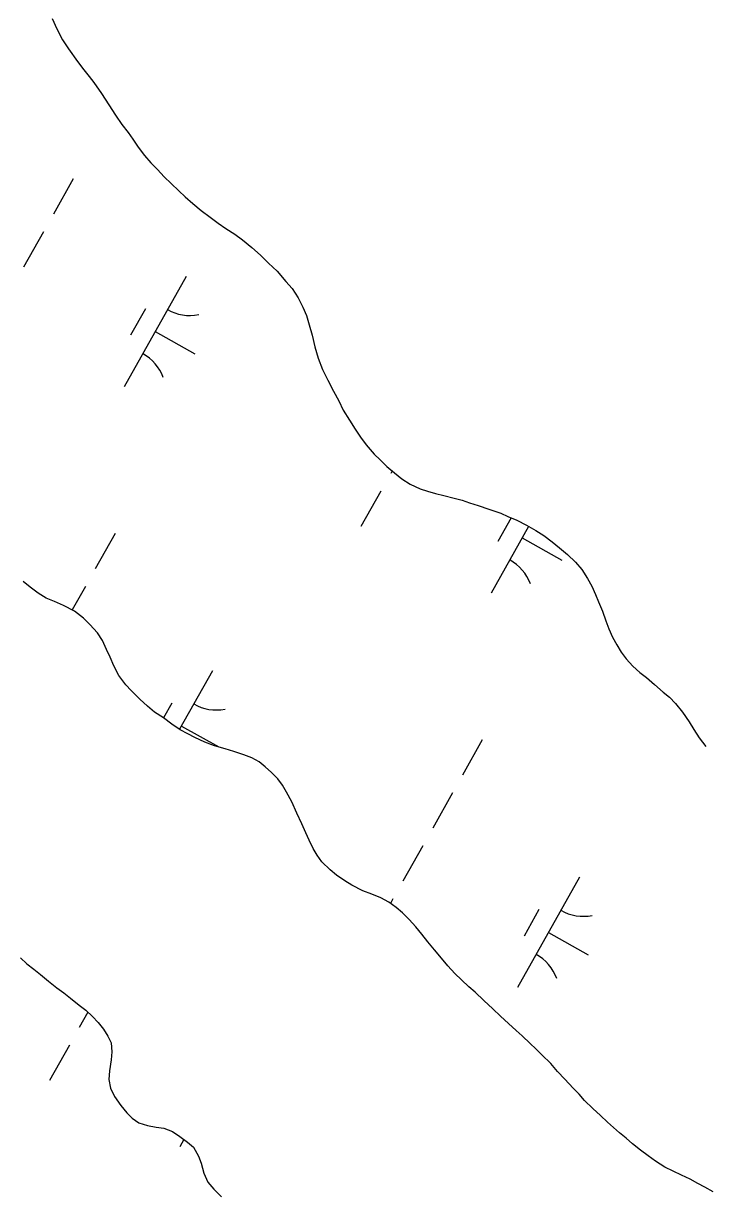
# Model space of a CAD drawing. Extents: x 3913936 to 3933962, y 195330 to 217741.
# Drawn here: x 3925544.4 to 3925813.8, y 200465.8 to 200927.6 of the extents above; entities that cross this region are included whole.
import ezdxf

# ---------------------------------------------------------------- set-up
doc = ezdxf.new("R2010")
doc.units = 0
doc.layers.add('V-TOPO-SHOR', color=7, linetype='Continuous')
doc.layers.add('V-WETL-SWMP', color=7, linetype='Continuous')

msp = doc.modelspace()

# ---------------------------------------------------------------- linework, layer by layer
at = {"layer": 'V-TOPO-SHOR'}
for points in [[(3925555.72, 200929.47), (3925557.54, 200925.34), (3925559.75, 200921.07), (3925562.22, 200917.46), (3925565.73, 200912.55), (3925568.19, 200909.19), (3925570.4, 200906.61), (3925572.22, 200904.16), (3925575.21, 200899.9), (3925578.07, 200895.38), (3925580.79, 200891.37), (3925583.26, 200887.63), (3925585.73, 200884.4), (3925587.55, 200881.82), (3925589.76, 200878.72), (3925592.23, 200875.36), (3925594.69, 200872.52), (3925597.29, 200869.81), (3925600.01, 200866.97), (3925602.74, 200864.26), (3925605.72, 200861.42), (3925608.31, 200859.1), (3925611.3, 200856.39), (3925614.54, 200853.68), (3925618.17, 200850.98), (3925621.28, 200848.66), (3925624.26, 200846.6), (3925627.89, 200844.28), (3925630.88, 200842.08), (3925634.64, 200838.99), (3925638.01, 200836.02)], [(3925638.01, 200836.02), (3925641.12, 200832.8), (3925644.63, 200829.7), (3925648, 200825.57), (3925650.47, 200822.86), (3925652.94, 200819.12), (3925654.76, 200815.5), (3925656.19, 200812.14), (3925657.23, 200808.52), (3925658.41, 200804.38), (3925659.46, 200799.85), (3925660.77, 200795.33), (3925662.46, 200790.8), (3925664.54, 200786.67), (3925666.88, 200782.28), (3925668.96, 200778.53), (3925670.66, 200774.79), (3925673.12, 200770.78), (3925675.33, 200767.29), (3925677.54, 200764.19), (3925679.75, 200761.09), (3925682.87, 200757.48), (3925685.2, 200755.16), (3925687.93, 200752.58), (3925690.91, 200750), (3925693.76, 200747.68), (3925697.13, 200745.62), (3925701.02, 200743.69), (3925704, 200742.79), (3925707.11, 200741.89), (3925710.47, 200741.12), (3925714.49, 200740.1), (3925717.6, 200739.2), (3925720.57, 200738.18), (3925723.94, 200737.15), (3925728.21, 200735.74), (3925732.88, 200734.07), (3925735.73, 200732.78), (3925739.23, 200731.37), (3925743.11, 200729.31), (3925746.74, 200727.25), (3925749.85, 200725.32), (3925753.22, 200722.74), (3925756.08, 200720.42), (3925759.19, 200717.84), (3925762.43, 200714.74), (3925764.9, 200711.91), (3925767.11, 200708.29), (3925768.8, 200705.32), (3925770.36, 200701.96), (3925771.53, 200699.11), (3925773.1, 200695.37), (3925774.4, 200691.62), (3925775.58, 200688.39), (3925777.01, 200685.15), (3925778.7, 200682.05), (3925780.39, 200679.21), (3925782.46, 200676.63), (3925785.06, 200673.66), (3925787.79, 200671.21), (3925790.38, 200669.15), (3925793.62, 200666.44), (3925796.99, 200663.48), (3925799.46, 200661.41), (3925801.92, 200658.96), (3925804.65, 200655.47), (3925807.25, 200651.73), (3925809.07, 200648.63), (3925811.27, 200645.4), (3925813.87, 200641.91)], [(3925599.7, 200653.22), (3925596.2, 200655.54), (3925593.35, 200657.86), (3925590.37, 200660.7), (3925586.99, 200664.05), (3925584.79, 200666.25), (3925582.06, 200669.99), (3925580.11, 200673.87), (3925578.67, 200677.23), (3925577.24, 200680.33), (3925575.55, 200683.82), (3925573.6, 200686.79), (3925570.62, 200690.14), (3925568.15, 200692.6), (3925564.52, 200695.43), (3925560.24, 200697.62), (3925556.62, 200699.16), (3925553.38, 200700.58), (3925550.27, 200702.51), (3925547.03, 200704.83), (3925544.3, 200707.15)], [(3925816.8, 200466.08), (3925813.45, 200467.88), (3925810.73, 200469.3), (3925807.67, 200471.05), (3925804.2, 200472.64), (3925801.02, 200474.19), (3925797.65, 200475.86), (3925794.02, 200478.18), (3925791.16, 200480.24), (3925788.05, 200482.56), (3925784.94, 200485.01), (3925782.35, 200487.21), (3925779.75, 200489.4), (3925777.42, 200491.46), (3925775.08, 200493.53), (3925772.23, 200496.23), (3925769.24, 200498.94), (3925766, 200502.17), (3925763.79, 200504.62), (3925761.46, 200507.07), (3925758.21, 200510.56), (3925755.36, 200513.65), (3925752.63, 200516.75), (3925749.13, 200520.24), (3925746.79, 200522.56), (3925744.46, 200524.62), (3925741.34, 200527.72), (3925739.01, 200529.78), (3925735.9, 200532.49), (3925732.78, 200535.46), (3925729.8, 200538.3), (3925726.17, 200541.65), (3925722.8, 200544.88), (3925720.33, 200547.07), (3925717.35, 200549.78), (3925714.75, 200552.36), (3925712.02, 200555.33), (3925709.43, 200558.3), (3925706.71, 200561.65), (3925704.11, 200564.75), (3925701.77, 200567.85), (3925699.3, 200570.69), (3925696.71, 200573.66), (3925694.11, 200576.24), (3925691.52, 200578.43), (3925688.67, 200580.49), (3925685.56, 200582.17), (3925681.93, 200583.58), (3925678.43, 200584.99), (3925674.03, 200587.18), (3925671.31, 200588.85), (3925668.06, 200591.17), (3925665.47, 200593.24), (3925662.23, 200596.46), (3925660.41, 200599.05), (3925658.85, 200601.63), (3925657.16, 200604.99), (3925655.85, 200607.83), (3925654.29, 200611.45), (3925652.34, 200615.58), (3925650.39, 200620.11), (3925648.31, 200623.98), (3925646.75, 200626.7), (3925644.8, 200629.15), (3925642.33, 200631.73), (3925639.87, 200633.92), (3925637.53, 200635.86), (3925634.55, 200637.53), (3925631.44, 200638.69), (3925627.43, 200639.97), (3925624.06, 200641), (3925619.79, 200642.28), (3925616.03, 200643.69), (3925612.02, 200645.49), (3925609.29, 200646.91), (3925606.31, 200648.58), (3925602.95, 200650.77), (3925599.7, 200653.22)], [(3925543.19, 200558.43), (3925545.79, 200556.11), (3925548.51, 200554.04), (3925551.11, 200551.85), (3925554.35, 200549.27), (3925557.59, 200546.69)], [(3925557.59, 200546.69), (3925560.32, 200544.62), (3925562.91, 200542.56), (3925566.42, 200539.85), (3925569.01, 200537.79), (3925571.61, 200535.34), (3925573.95, 200533.01), (3925576.02, 200530.3), (3925577.71, 200527.59), (3925579.02, 200524.87), (3925579.28, 200521.38), (3925579.03, 200518.14), (3925578.4, 200513.86), (3925578.15, 200510.37), (3925578.81, 200507), (3925580.37, 200503.77), (3925582.84, 200500.15), (3925585.18, 200497.31), (3925587.38, 200495.12), (3925589.98, 200493.31), (3925593.35, 200492.29), (3925596.84, 200491.65), (3925599.82, 200491.27), (3925603.32, 200489.85), (3925606.18, 200487.92), (3925609.16, 200485.73), (3925611.5, 200483.66), (3925613.58, 200480.17), (3925614.62, 200477.33), (3925615.67, 200473.45), (3925617.23, 200469.83), (3925619.57, 200467.11), (3925622.55, 200464.15)]]:
    msp.add_lwpolyline(points, dxfattribs=at)
at = {"layer": 'V-WETL-SWMP'}
for p, q in [((3925555.72, 200929.47), (3925557.54, 200925.34)), ((3925557.54, 200925.34), (3925559.75, 200921.07)), ((3925559.75, 200921.07), (3925562.22, 200917.46)), ((3925562.22, 200917.46), (3925565.73, 200912.55)), ((3925565.73, 200912.55), (3925568.19, 200909.19)), ((3925568.19, 200909.19), (3925570.4, 200906.61)), ((3925570.4, 200906.61), (3925572.22, 200904.16)), ((3925572.22, 200904.16), (3925575.21, 200899.9)), ((3925575.21, 200899.9), (3925578.07, 200895.38)), ((3925578.07, 200895.38), (3925580.79, 200891.37)), ((3925580.79, 200891.37), (3925583.26, 200887.63)), ((3925583.26, 200887.63), (3925585.73, 200884.4)), ((3925585.73, 200884.4), (3925587.55, 200881.82)), ((3925587.55, 200881.82), (3925589.76, 200878.72)), ((3925589.76, 200878.72), (3925592.23, 200875.36)), ((3925592.23, 200875.36), (3925594.69, 200872.52)), ((3925594.69, 200872.52), (3925597.29, 200869.81)), ((3925597.29, 200869.81), (3925600.01, 200866.97)), ((3925564.04, 200866.13), (3925556.2, 200852.18)), ((3925600.01, 200866.97), (3925602.74, 200864.26)), ((3925602.74, 200864.26), (3925605.72, 200861.42)), ((3925605.72, 200861.42), (3925608.31, 200859.1)), ((3925608.31, 200859.1), (3925611.3, 200856.39)), ((3925611.3, 200856.39), (3925614.54, 200853.68)), ((3925614.54, 200853.68), (3925618.17, 200850.98)), ((3925618.17, 200850.98), (3925621.28, 200848.66)), ((3925552.28, 200845.21), (3925544.43, 200831.26)), ((3925621.28, 200848.66), (3925624.27, 200846.6)), ((3925624.27, 200846.6), (3925627.89, 200844.28)), ((3925627.89, 200844.28), (3925630.88, 200842.08)), ((3925630.88, 200842.08), (3925634.64, 200838.99)), ((3925634.64, 200838.99), (3925638.01, 200836.02)), ((3925638.01, 200836.02), (3925641.12, 200832.8)), ((3925641.12, 200832.8), (3925644.63, 200829.7)), ((3925608.61, 200827.64), (3925584.11, 200784.06)), ((3925644.63, 200829.7), (3925648, 200825.57)), ((3925648, 200825.57), (3925650.47, 200822.86)), ((3925650.47, 200822.86), (3925652.94, 200819.12)), ((3925652.94, 200819.12), (3925654.76, 200815.5)), ((3925592.58, 200814.86), (3925586.7, 200804.4)), ((3925654.76, 200815.5), (3925656.19, 200812.14)), ((3925656.19, 200812.14), (3925657.24, 200808.52)), ((3925657.24, 200808.52), (3925658.41, 200804.38)), ((3925596.36, 200805.85), (3925612.05, 200797.03)), ((3925658.41, 200804.38), (3925659.46, 200799.85)), ((3925659.46, 200799.85), (3925660.77, 200795.33)), ((3925660.77, 200795.33), (3925662.46, 200790.81)), ((3925662.46, 200790.81), (3925664.54, 200786.67)), ((3925664.54, 200786.67), (3925666.88, 200782.28)), ((3925666.88, 200782.28), (3925668.96, 200778.53)), ((3925668.96, 200778.53), (3925670.66, 200774.78)), ((3925670.66, 200774.78), (3925673.13, 200770.78)), ((3925673.13, 200770.78), (3925675.34, 200767.29)), ((3925675.34, 200767.29), (3925677.54, 200764.19)), ((3925677.54, 200764.19), (3925679.75, 200761.09)), ((3925679.75, 200761.09), (3925682.87, 200757.48)), ((3925682.87, 200757.48), (3925685.2, 200755.16)), ((3925685.2, 200755.16), (3925687.93, 200752.58)), ((3925687.93, 200752.58), (3925690.91, 200750)), ((3925690.01, 200750.78), (3925689.43, 200749.75)), ((3925690.91, 200750), (3925693.76, 200747.68)), ((3925693.76, 200747.68), (3925697.13, 200745.62)), ((3925685.51, 200742.78), (3925677.67, 200728.83)), ((3925697.13, 200745.62), (3925701.02, 200743.69)), ((3925701.02, 200743.69), (3925704, 200742.79)), ((3925704, 200742.79), (3925707.11, 200741.89)), ((3925707.11, 200741.89), (3925710.47, 200741.12)), ((3925710.47, 200741.12), (3925714.49, 200740.1)), ((3925714.49, 200740.1), (3925717.6, 200739.2)), ((3925717.6, 200739.2), (3925720.57, 200738.18)), ((3925720.57, 200738.18), (3925723.94, 200737.15)), ((3925723.94, 200737.15), (3925728.21, 200735.74)), ((3925728.21, 200735.74), (3925732.88, 200734.07)), ((3925732.88, 200734.07), (3925735.73, 200732.78)), ((3925736.97, 200732.28), (3925731.69, 200722.89)), ((3925735.73, 200732.78), (3925739.23, 200731.37)), ((3925739.23, 200731.37), (3925743.11, 200729.31)), ((3925743.11, 200729.31), (3925746.74, 200727.25)), ((3925580.6, 200726.04), (3925572.76, 200712.09)), ((3925743.9, 200728.86), (3925729.11, 200702.55)), ((3925741.36, 200724.34), (3925757.05, 200715.52)), ((3925746.74, 200727.25), (3925749.85, 200725.32)), ((3925749.85, 200725.32), (3925753.22, 200722.74)), ((3925753.22, 200722.74), (3925756.08, 200720.42)), ((3925756.08, 200720.42), (3925759.19, 200717.84)), ((3925759.19, 200717.84), (3925762.43, 200714.74)), ((3925762.43, 200714.74), (3925764.9, 200711.9)), ((3925764.9, 200711.9), (3925767.11, 200708.29)), ((3925547.03, 200704.83), (3925544.3, 200707.15)), ((3925767.11, 200708.29), (3925768.8, 200705.32)), ((3925550.27, 200702.51), (3925547.03, 200704.83)), ((3925553.38, 200700.58), (3925550.27, 200702.51)), ((3925568.84, 200705.12), (3925563.65, 200695.88)), ((3925768.8, 200705.32), (3925770.36, 200701.96)), ((3925770.36, 200701.96), (3925771.53, 200699.11)), ((3925556.62, 200699.16), (3925553.38, 200700.58)), ((3925560.24, 200697.62), (3925556.62, 200699.16)), ((3925564.52, 200695.43), (3925560.24, 200697.62)), ((3925771.53, 200699.11), (3925773.1, 200695.37)), ((3925568.15, 200692.6), (3925564.52, 200695.43)), ((3925570.62, 200690.14), (3925568.15, 200692.6)), ((3925773.1, 200695.37), (3925774.4, 200691.62)), ((3925573.6, 200686.79), (3925570.62, 200690.14)), ((3925774.4, 200691.62), (3925775.57, 200688.39)), ((3925775.57, 200688.39), (3925777.01, 200685.16)), ((3925575.55, 200683.82), (3925573.6, 200686.79)), ((3925577.24, 200680.33), (3925575.55, 200683.82)), ((3925777.01, 200685.16), (3925778.7, 200682.05)), ((3925578.67, 200677.23), (3925577.24, 200680.33)), ((3925778.7, 200682.05), (3925780.39, 200679.21)), ((3925780.39, 200679.21), (3925782.46, 200676.63)), ((3925580.11, 200673.87), (3925578.67, 200677.23)), ((3925582.06, 200669.99), (3925580.11, 200673.87)), ((3925782.46, 200676.63), (3925785.06, 200673.66)), ((3925785.06, 200673.66), (3925787.78, 200671.21)), ((3925584.79, 200666.25), (3925582.06, 200669.99)), ((3925619.01, 200671.84), (3925606.03, 200648.76)), ((3925787.78, 200671.21), (3925790.38, 200669.15)), ((3925790.38, 200669.15), (3925793.62, 200666.44)), ((3925586.99, 200664.05), (3925584.79, 200666.25)), ((3925793.62, 200666.44), (3925796.99, 200663.47)), ((3925590.37, 200660.7), (3925586.99, 200664.05)), ((3925593.35, 200657.86), (3925590.37, 200660.7)), ((3925796.99, 200663.47), (3925799.46, 200661.41)), ((3925799.46, 200661.41), (3925801.92, 200658.96)), ((3925596.2, 200655.54), (3925593.35, 200657.86)), ((3925599.7, 200653.22), (3925596.2, 200655.54)), ((3925602.97, 200659.06), (3925599.69, 200653.23)), ((3925801.92, 200658.96), (3925804.65, 200655.47)), ((3925804.65, 200655.47), (3925807.25, 200651.73)), ((3925602.94, 200650.77), (3925599.7, 200653.22)), ((3925606.31, 200648.58), (3925602.94, 200650.77)), ((3925807.25, 200651.73), (3925809.07, 200648.63)), ((3925609.29, 200646.91), (3925606.31, 200648.58)), ((3925606.76, 200650.05), (3925621.5, 200641.77)), ((3925612.02, 200645.49), (3925609.29, 200646.91)), ((3925809.07, 200648.63), (3925811.27, 200645.4)), ((3925616.03, 200643.69), (3925612.02, 200645.49)), ((3925619.79, 200642.28), (3925616.03, 200643.69)), ((3925624.06, 200641), (3925619.79, 200642.28)), ((3925725.6, 200644.53), (3925717.76, 200630.58)), ((3925811.27, 200645.4), (3925813.87, 200641.91)), ((3925627.43, 200639.97), (3925624.06, 200641)), ((3925631.44, 200638.69), (3925627.43, 200639.97)), ((3925634.55, 200637.53), (3925631.44, 200638.69)), ((3925637.53, 200635.86), (3925634.55, 200637.53)), ((3925639.87, 200633.92), (3925637.53, 200635.86)), ((3925642.33, 200631.73), (3925639.87, 200633.92)), ((3925644.8, 200629.15), (3925642.33, 200631.73)), ((3925646.75, 200626.7), (3925644.8, 200629.15)), ((3925648.31, 200623.98), (3925646.75, 200626.7)), ((3925650.39, 200620.11), (3925648.31, 200623.98)), ((3925713.84, 200623.61), (3925706, 200609.66)), ((3925652.34, 200615.58), (3925650.39, 200620.11)), ((3925654.29, 200611.45), (3925652.34, 200615.58)), ((3925655.85, 200607.83), (3925654.29, 200611.45)), ((3925657.16, 200604.99), (3925655.85, 200607.83)), ((3925658.85, 200601.63), (3925657.16, 200604.99)), ((3925660.41, 200599.05), (3925658.85, 200601.63)), ((3925702.08, 200602.69), (3925694.24, 200588.74)), ((3925662.23, 200596.46), (3925660.41, 200599.05)), ((3925665.47, 200593.24), (3925662.23, 200596.46)), ((3925668.06, 200591.17), (3925665.47, 200593.24)), ((3925671.31, 200588.85), (3925668.06, 200591.17)), ((3925674.03, 200587.18), (3925671.31, 200588.85)), ((3925678.43, 200584.99), (3925674.03, 200587.18)), ((3925764.01, 200590.33), (3925739.5, 200546.75)), ((3925681.93, 200583.58), (3925678.43, 200584.99)), ((3925685.56, 200582.17), (3925681.93, 200583.58)), ((3925688.67, 200580.49), (3925685.56, 200582.17)), ((3925690.32, 200581.77), (3925689.33, 200580.01)), ((3925691.52, 200578.43), (3925688.67, 200580.49)), ((3925694.11, 200576.24), (3925691.52, 200578.43)), ((3925747.97, 200577.55), (3925742.09, 200567.09)), ((3925696.71, 200573.66), (3925694.11, 200576.24)), ((3925699.3, 200570.69), (3925696.71, 200573.66)), ((3925701.77, 200567.85), (3925699.3, 200570.69)), ((3925704.11, 200564.75), (3925701.77, 200567.85)), ((3925751.75, 200568.54), (3925767.45, 200559.72)), ((3925706.7, 200561.65), (3925704.11, 200564.75)), ((3925709.43, 200558.3), (3925706.7, 200561.65)), ((3925712.03, 200555.33), (3925709.43, 200558.3)), ((3925714.75, 200552.36), (3925712.03, 200555.33)), ((3925717.35, 200549.78), (3925714.75, 200552.36)), ((3925720.33, 200547.07), (3925717.35, 200549.78)), ((3925722.79, 200544.88), (3925720.33, 200547.07)), ((3925726.17, 200541.65), (3925722.79, 200544.88)), ((3925729.8, 200538.3), (3925726.17, 200541.65)), ((3925569.84, 200537), (3925566.46, 200530.99)), ((3925732.78, 200535.46), (3925729.8, 200538.3)), ((3925735.9, 200532.49), (3925732.78, 200535.46)), ((3925739.01, 200529.78), (3925735.9, 200532.49)), ((3925741.35, 200527.72), (3925739.01, 200529.78)), ((3925744.46, 200524.62), (3925741.35, 200527.72)), ((3925562.54, 200524.02), (3925554.7, 200510.07)), ((3925746.79, 200522.56), (3925744.46, 200524.62)), ((3925749.13, 200520.24), (3925746.79, 200522.56)), ((3925752.63, 200516.75), (3925749.13, 200520.24)), ((3925755.36, 200513.65), (3925752.63, 200516.75)), ((3925758.21, 200510.56), (3925755.36, 200513.65)), ((3925761.46, 200507.07), (3925758.21, 200510.56)), ((3925763.79, 200504.62), (3925761.46, 200507.07)), ((3925766, 200502.17), (3925763.79, 200504.62)), ((3925769.24, 200498.94), (3925766, 200502.17)), ((3925772.23, 200496.23), (3925769.24, 200498.94)), ((3925775.08, 200493.52), (3925772.23, 200496.23)), ((3925777.42, 200491.46), (3925775.08, 200493.52)), ((3925779.75, 200489.4), (3925777.42, 200491.46)), ((3925782.35, 200487.21), (3925779.75, 200489.4)), ((3925607.79, 200486.73), (3925606.14, 200483.79)), ((3925784.94, 200485.01), (3925782.35, 200487.21)), ((3925788.05, 200482.56), (3925784.94, 200485.01)), ((3925791.16, 200480.24), (3925788.05, 200482.56)), ((3925794.02, 200478.18), (3925791.16, 200480.24)), ((3925797.65, 200475.86), (3925794.02, 200478.18)), ((3925801.01, 200474.19), (3925797.65, 200475.86)), ((3925804.2, 200472.65), (3925801.01, 200474.19)), ((3925807.67, 200471.05), (3925804.2, 200472.65)), ((3925810.73, 200469.3), (3925807.67, 200471.05)), ((3925813.45, 200467.88), (3925810.73, 200469.3)), ((3925816.8, 200466.08), (3925813.45, 200467.88))]:
    msp.add_line(p, q, dxfattribs=at)
for points in [[(3925543.19, 200558.43), (3925545.79, 200556.11), (3925548.51, 200554.04), (3925551.11, 200551.85), (3925554.35, 200549.27), (3925557.59, 200546.69), (3925560.32, 200544.63), (3925562.91, 200542.56), (3925566.42, 200539.85), (3925569.01, 200537.79), (3925571.61, 200535.34), (3925573.94, 200533.01), (3925576.02, 200530.3), (3925577.71, 200527.58)], [(3925577.71, 200527.58), (3925579.02, 200524.87), (3925579.28, 200521.38), (3925579.03, 200518.14), (3925578.4, 200513.86), (3925578.15, 200510.37), (3925578.81, 200507), (3925580.37, 200503.77), (3925582.84, 200500.15), (3925585.18, 200497.31), (3925587.38, 200495.12), (3925589.98, 200493.31), (3925593.35, 200492.29), (3925596.84, 200491.65), (3925599.82, 200491.27), (3925603.32, 200489.85), (3925606.18, 200487.92), (3925609.16, 200485.73), (3925611.5, 200483.66), (3925613.58, 200480.17), (3925614.62, 200477.33), (3925615.67, 200473.45), (3925617.23, 200469.83), (3925619.57, 200467.11), (3925622.55, 200464.15)]]:
    msp.add_lwpolyline(points, dxfattribs=at)
for centre, start, end in [((3925610.1, 200829.81), 239.8861, 281.4297), ((3925583.03, 200781.66), 19.8861, 61.4297), ((3925728.03, 200700.15), 19.8861, 61.4297), ((3925620.5, 200674.01), 239.8861, 281.4297), ((3925765.5, 200592.5), 239.8861, 281.4297), ((3925738.43, 200544.35), 19.8861, 61.4297)]:
    msp.add_arc(centre, 17.62, start, end, dxfattribs=at)

doc.saveas('drawing.dxf')
